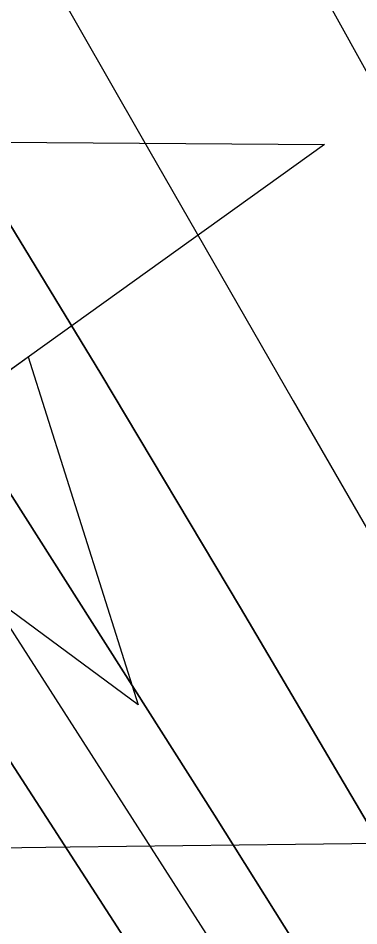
# Model space of a CAD drawing. Extents: x 3694830 to 3732949, y 415201 to 440970.
# Drawn here: x 3714015.7 to 3714078.2, y 432899.3 to 433065.7 of the extents above; entities that cross this region are included whole.
import ezdxf

# ---------------------------------------------------------------- set-up
doc = ezdxf.new("R2010")
doc.units = 0
for name, color, linetype in [('V-CHAN-NAID', 7, 'Continuous'), ('V-GRID-MAJR', 7, 'Continuous'), ('V-RIVR-EDGE', 7, 'Continuous'), ('V-TOPO-DPTH', 7, 'Continuous'), ('V-TOPO-MAJR', 7, 'Continuous'), ('V-TOPO-MINR', 7, 'Continuous')]:
    doc.layers.add(name, color=color, linetype=linetype)

msp = doc.modelspace()

# ---------------------------------------------------------------- linework, layer by layer
at = {"layer": 'V-CHAN-NAID'}
msp.add_lwpolyline([(3713995.431, 433043.045), (3714071.923, 433042.50200000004), (3714009.72, 432997.98)], dxfattribs=at)
msp.add_lwpolyline([(3714009.72, 432997.98), (3714017.5160000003, 433003.561), (3714037.74, 432939.784), (3713983.892, 432979.494), (3713991.6890000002, 432985.074), (3713993.355, 432985.55), (3713994.967, 432986.11), (3713997.125, 432987.02400000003), (3713998.86, 432987.908), (3714000.7260000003, 432989.022), (3714002.465, 432990.234), (3714004.017, 432991.479), (3714005.304, 432992.647), (3714006.688, 432994.067), (3714007.892, 432995.469), (3714009.011, 432996.941)], close=True, dxfattribs=at)
at = {"layer": 'V-GRID-MAJR'}
msp.add_spline([(3698914.333, 432737.11), (3704206.2600000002, 432798.304), (3709498.1780000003, 432860.268), (3714790.0870000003, 432923.001), (3720081.987, 432986.504), (3725373.878, 433050.776), (3730665.759, 433115.819), (3730665.7600000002, 433115.819)], degree=3, dxfattribs=at)
at = {"layer": 'V-RIVR-EDGE'}
msp.add_spline([(3713043.3570858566, 434433.4553886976), (3713056.06338442, 434414.56699574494), (3713056.0443866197, 434406.88401648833), (3713052.7914500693, 434399.6134036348), (3713047.1133094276, 434392.75315741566), (3713042.649270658, 434386.2942788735), (3713043.0136426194, 434370.1185858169), (3713038.116239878, 434351.93405460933), (3713036.0734056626, 434343.44734011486), (3713036.055407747, 434336.16872818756), (3713040.8978168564, 434332.1130562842), (3713051.794737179, 434323.59434549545), (3713062.6956570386, 434316.69310402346), (3713076.8355150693, 434311.40133279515), (3713086.9436984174, 434310.97196836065), (3713095.8507783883, 434315.3980115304), (3713105.9639611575, 434316.99048374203), (3713116.068144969, 434314.9436499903), (3713133.0305752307, 434306.40994093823), (3713147.5538030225, 434292.62545591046), (3713164.0808695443, 434271.55735953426), (3713182.2054076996, 434242.39791703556), (3713202.745151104, 434208.7844346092), (3713246.2518417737, 434141.9558377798), (3713270.815260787, 434100.2450099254), (3713298.6036195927, 434054.48250970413), (3713309.0571771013, 434030.1944729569), (3713330.810022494, 433996.57799087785), (3713345.7066212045, 433970.257118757), (3713361.421953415, 433947.97792016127), (3713375.5268154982, 433928.5332924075), (3713396.8722939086, 433893.7047082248), (3713411.7768916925, 433870.61877473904), (3713447.9919719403, 433798.5514005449), (3713459.251264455, 433773.04826204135), (3713466.8592523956, 433742.7017145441), (3713472.44540369, 433712.3601664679), (3713472.358413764, 433677.1802088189), (3713468.611120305, 433633.5175362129), (3713467.340025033, 433610.0672307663), (3713470.511970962, 433584.58408994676), (3713479.3380603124, 433556.2563794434), (3713491.8224534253, 433535.6026492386), (3713493.8372908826, 433532.76707851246), (3713502.732372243, 433532.3407137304), (3713517.2875963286, 433531.49598324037), (3713528.1895160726, 433524.99910909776), (3713535.4361317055, 433512.04135664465), (3713539.4448090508, 433497.87850127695), (3713551.1044693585, 433470.75689357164), (3713571.62221531, 433428.2473299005), (3713584.9103436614, 433405.5697632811), (3713600.614677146, 433378.84252406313), (3713617.9444790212, 433355.34622394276), (3713630.8492376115, 433341.1613711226), (3713638.0988528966, 433329.41672065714), (3713667.9200470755, 433288.097261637), (3713682.8176456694, 433262.18075684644), (3713698.9273463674, 433235.85688507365), (3713713.834943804, 433213.9840535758), (3713743.658137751, 433173.4733292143), (3713771.0701259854, 433139.0341140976), (3713793.639705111, 433108.65057088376), (3713810.9765061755, 433087.9848420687), (3713825.88110396, 433064.8989085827), (3713836.349659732, 433046.6763817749), (3713854.883564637, 433019.5377760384), (3713877.84051306, 432982.278988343), (3713890.745271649, 432968.0941355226), (3713918.5546280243, 432930.82334921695), (3713947.5940844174, 432900.42380785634), (3713972.614864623, 432880.1434485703), (3713994.4077053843, 432862.701659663), (3714015.792179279, 432843.6434013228), (3714024.6762619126, 432838.76899591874), (3714027.5108327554, 432840.37946604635), (3714031.5455070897, 432836.7301612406), (3714054.935819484, 432811.19702621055), (3714069.0476807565, 432794.5829697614), (3714081.139705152, 432778.78264739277), (3714084.752014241, 432767.8557305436), (3714089.9497963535, 432743.9850596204), (3714090.7225351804, 432729.42583599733), (3714087.8359703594, 432706.7882647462), (3714085.7921362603, 432697.89718292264), (3714089.0070772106, 432689.8018372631), (3714097.063427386, 432677.2464523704), (3714103.1189384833, 432673.18778081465), (3714116.031696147, 432662.2378666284), (3714130.956291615, 432647.2392797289), (3714139.4230084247, 432637.109098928), (3714147.8937247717, 432628.59638744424), (3714162.4249516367, 432618.04684105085), (3714191.8897729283, 432596.1380137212), (3714208.8432042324, 432583.96499870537), (3714219.327758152, 432572.21234916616), (3714227.3771091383, 432556.82639296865), (3714239.0367694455, 432529.7047852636), (3714247.8728576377, 432505.42074805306), (3714257.902050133, 432473.04636460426), (3714259.4735247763, 432454.44146791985), (3714259.464525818, 432450.8021619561), (3714261.8677324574, 432441.495714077), (3714263.0718354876, 432437.85340846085), (3714269.130346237, 432435.0078388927), (3714278.8271630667, 432431.7489030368), (3714288.106614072, 432423.23419178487), (3714293.7407598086, 432412.30227551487), (3714294.5204978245, 432400.5736231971), (3714296.1199692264, 432393.2910117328), (3714303.366584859, 432380.3332592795), (3714315.4416112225, 432357.6586923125), (3714335.968356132, 432318.78843460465), (3714351.6446928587, 432280.7389101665), (3714367.342027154, 432251.1810996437), (3714384.6488316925, 432218.3843509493), (3714402.774369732, 432189.6292757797), (3714414.460027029, 432173.02121863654), (3714421.710642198, 432161.68093550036), (3714427.3367888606, 432147.514080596), (3714436.1698774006, 432122.01694139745), (3714449.0496388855, 432097.72290534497), (3714461.5290325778, 432075.0473384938), (3714474.8221603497, 432054.39160852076), (3714484.0956120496, 432043.4506932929), (3714493.7554331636, 432025.2301662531), (3714503.003887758, 432004.1800677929), (3714527.147941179, 431956.40472988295), (3714539.2179681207, 431931.70832626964), (3714554.9273010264, 431907.0029236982), (3714564.182754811, 431888.78339654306), (3714574.2499429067, 431871.7749716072), (3714580.289455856, 431861.2464227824), (3714591.976113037, 431845.04273296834), (3714599.2267282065, 431833.7024498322), (3714622.5910436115, 431797.65576424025), (3714644.3408893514, 431762.82618017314), (3714687.8465801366, 431695.5932160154), (3714698.720503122, 431677.7740566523), (3714708.7866913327, 431660.3612643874), (3714715.6169410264, 431642.5521038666), (3714730.5035408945, 431612.18755845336), (3714746.2068744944, 431585.0559519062), (3714751.4266540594, 431570.08136222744), (3714752.9851302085, 431546.2196902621), (3714750.0755680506, 431514.28167043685), (3714744.741801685, 431483.1583845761), (3714743.877073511, 431460.51581390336), (3714745.459546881, 431446.35895784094), (3714749.4552257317, 431426.93932719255), (3714757.8949456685, 431405.89122850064), (3714773.969650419, 431365.4145002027), (3714788.4468835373, 431333.02911802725), (3714805.3443213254, 431298.2115325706), (3714821.0596535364, 431275.9323339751), (3714824.6719626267, 431265.0054171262), (3714825.4636992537, 431258.12917275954), (3714829.4883747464, 431250.43619466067), (3714839.16719366, 431239.898646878), (3714868.9673902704, 431190.08747394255), (3714891.527970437, 431156.06462476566), (3714906.013202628, 431126.9141812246), (3714921.70253785, 431094.1214320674), (3714930.1412579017, 431072.6689660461), (3714946.9887014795, 431017.6330141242), (3714956.2181582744, 430988.8999364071), (3714967.4814503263, 430965.01426722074), (3714982.7674181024, 430932.6268852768), (3714994.8234466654, 430902.26933905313), (3715004.868637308, 430876.3648328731), (3715018.9075070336, 430830.2319613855), (3715037.3934174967, 430783.6837238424), (3715052.650388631, 430739.56968934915), (3715069.914198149, 430689.38514549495), (3715079.1376556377, 430658.2258638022), (3715083.143333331, 430642.8499064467), (3715090.365951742, 430620.18733809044), (3715103.2137169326, 430582.95354750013), (3715113.2519083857, 430554.2184700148), (3715131.7268201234, 430503.2221918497), (3715143.3754817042, 430471.6525435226), (3715155.022143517, 430439.27416053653), (3715170.321109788, 430412.1435538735), (3715185.606077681, 430379.3518046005), (3715223.0112625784, 430297.98098217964), (3715228.6604065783, 430293.1145758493), (3715236.345385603, 430293.90431270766), (3715238.7705896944, 430293.4939460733), (3715239.898701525, 430259.1197234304), (3715240.5687170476, 430232.44376329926)], degree=3, dxfattribs=at)
at = {"layer": 'V-TOPO-DPTH'}
for points in [[(3713737.9298246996, 433514.30298359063), (3713768.6862617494, 433456.93645793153), (3713799.3037812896, 433399.49512770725), (3713829.555905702, 433342.48988869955), (3713845.0864430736, 433313.5741843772), (3713860.807964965, 433284.7639378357), (3713876.815963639, 433256.1118779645), (3713893.0149468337, 433227.5652758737), (3713915.8248299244, 433187.8314601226), (3713920.8080357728, 433179.25833121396), (3713925.8524156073, 433170.7217974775), (3713930.988556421, 433162.24015649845), (3713936.1858712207, 433153.7951106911), (3713978.5713133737, 433085.7483376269), (3714004.8273564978, 433043.1987777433), (3714030.8435913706, 433000.5044664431), (3714056.500113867, 432957.59302801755), (3714081.9168281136, 432914.5368381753), (3714303.1768412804, 432536.09634688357), (3714313.3532668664, 432518.4134034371), (3714323.3665054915, 432500.6399923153), (3714333.1349636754, 432482.73087968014), (3714342.740234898, 432464.73129936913), (3714655.432643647, 431868.9640888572)], [(3714655.432643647, 431868.9640888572), (3714342.740234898, 432464.73129936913), (3714333.1349636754, 432482.73087968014), (3714323.3665054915, 432500.6399923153), (3714313.3532668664, 432518.4134034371), (3714303.1768412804, 432536.09634688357), (3714081.9168281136, 432914.5368381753), (3714056.500113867, 432957.59302801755), (3714030.8435913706, 433000.5044664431), (3714004.8273564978, 433043.1987777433), (3713978.5713133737, 433085.7483376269), (3713936.1858712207, 433153.7951106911), (3713930.988556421, 433162.24015649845), (3713925.8524156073, 433170.7217974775), (3713920.8080357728, 433179.25833121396), (3713915.8248299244, 433187.8314601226), (3713893.0149468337, 433227.5652758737), (3713876.815963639, 433256.1118779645), (3713860.807964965, 433284.7639378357), (3713845.0864430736, 433313.5741843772), (3713829.555905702, 433342.48988869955), (3713799.3037812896, 433399.49512770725), (3713768.6862617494, 433456.93645793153), (3713737.9298246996, 433514.30298359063)], [(3714354.8720698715, 432371.4147493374), (3714335.475852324, 432409.42834199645), (3714300.6222955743, 432477.0415694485), (3714298.4569293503, 432481.14882681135), (3714296.241694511, 432485.22840721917), (3714293.951656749, 432489.2664721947), (3714291.611750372, 432493.2768602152), (3714266.1860811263, 432535.9458611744), (3714250.957723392, 432561.18415091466), (3714235.54516977, 432586.30803994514), (3714219.8563223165, 432611.2603279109), (3714203.9832789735, 432636.09821516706), (3713920.3042995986, 433074.6429233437), (3713899.7907783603, 433106.9244868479), (3713879.6292589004, 433139.42052154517), (3713859.9957421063, 433172.23826303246), (3713840.7142270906, 433205.2704757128), (3713706.0857480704, 433440.2529621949), (3713667.2531864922, 433508.09087539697)], [(3714354.8720698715, 432371.4147493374), (3714335.475852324, 432409.42834199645), (3714300.6222955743, 432477.0415694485), (3714298.4569293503, 432481.14882681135), (3714296.241694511, 432485.22840721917), (3714293.951656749, 432489.2664721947), (3714291.611750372, 432493.2768602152), (3714266.1860811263, 432535.9458611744), (3714250.957723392, 432561.18415091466), (3714235.54516977, 432586.30803994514), (3714219.8563223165, 432611.2603279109), (3714203.9832789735, 432636.09821516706), (3713920.3042995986, 433074.6429233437), (3713899.7907783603, 433106.9244868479), (3713879.6292589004, 433139.42052154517), (3713859.9957421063, 433172.23826303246), (3713840.7142270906, 433205.2704757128), (3713706.0857480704, 433440.2529621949), (3713667.2531864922, 433508.09087539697)], [(3713780.6755658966, 433504.066765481), (3713913.525070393, 433264.3789242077), (3713934.175799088, 433227.2933787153), (3713954.923756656, 433190.2625616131), (3713975.8175575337, 433153.3138370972), (3713996.8085872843, 433116.4198409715), (3714010.3284831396, 433092.7657813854), (3714038.20359806, 433044.1153141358), (3714066.1469962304, 432995.5041943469), (3714094.1928192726, 432946.95209574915), (3714122.306925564, 432898.4393446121), (3714312.640134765, 432570.80340966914), (3714329.191361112, 432542.0743522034), (3714345.6037540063, 432513.26685961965), (3714361.8078967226, 432484.34171435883)], [(3713780.6755658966, 433504.066765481), (3713913.525070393, 433264.3789242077), (3713934.175799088, 433227.2933787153), (3713954.923756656, 433190.2625616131), (3713975.8175575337, 433153.3138370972), (3713996.8085872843, 433116.4198409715), (3714010.3284831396, 433092.7657813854), (3714038.20359806, 433044.1153141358), (3714066.1469962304, 432995.5041943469), (3714094.1928192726, 432946.95209574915), (3714122.306925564, 432898.4393446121), (3714312.640134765, 432570.80340966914), (3714329.191361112, 432542.0743522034), (3714345.6037540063, 432513.26685961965), (3714361.8078967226, 432484.34171435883)], [(3713705.734758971, 433500.95035183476), (3713744.437148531, 433431.37804482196), (3713783.564763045, 433362.0439937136), (3713822.9758608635, 433292.8687798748), (3713878.248415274, 433196.5399937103), (3713890.3757511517, 433175.73283629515), (3713902.6895200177, 433155.0383309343), (3713915.2829383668, 433134.51280365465), (3713928.062789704, 433114.09992842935), (3714051.699925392, 432919.56506706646), (3714095.9309164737, 432849.20261677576), (3714139.6936410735, 432778.553306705), (3714182.7539659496, 432707.47370696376), (3714225.3460243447, 432636.10724744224), (3714297.239219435, 432514.27630757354), (3714303.4446820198, 432503.5609839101), (3714309.531926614, 432492.7801804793), (3714315.441844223, 432481.9011573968), (3714321.2335438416, 432470.9566545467), (3714459.287104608, 432204.8306478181)], [(3714459.287104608, 432204.8306478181), (3714321.2335438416, 432470.9566545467), (3714315.441844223, 432481.9011573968), (3714309.531926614, 432492.7801804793), (3714303.4446820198, 432503.5609839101), (3714297.239219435, 432514.27630757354), (3714225.3460243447, 432636.10724744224), (3714182.7539659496, 432707.47370696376), (3714139.6936410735, 432778.553306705), (3714095.9309164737, 432849.20261677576), (3714051.699925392, 432919.56506706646), (3713928.062789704, 433114.09992842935), (3713915.2829383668, 433134.51280365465), (3713902.6895200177, 433155.0383309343), (3713890.3757511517, 433175.73283629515), (3713878.248415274, 433196.5399937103), (3713822.9758608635, 433292.8687798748), (3713783.564763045, 433362.0439937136), (3713744.437148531, 433431.37804482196), (3713705.734758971, 433500.95035183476)]]:
    msp.add_lwpolyline(points, dxfattribs=at)
at = {"layer": 'V-TOPO-MAJR'}
msp.add_lwpolyline([(3713806.373488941, 433524.44865111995), (3713844.2288059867, 433463.0101610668), (3713881.491327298, 433401.21034234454), (3713918.3586514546, 433339.1696378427), (3713961.41363105, 433265.9161997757), (3713976.361153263, 433240.2667613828), (3713991.1808908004, 433214.5443324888), (3714005.8089513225, 433188.7124178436), (3714020.309227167, 433162.8075126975), (3714341.687172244, 432583.62017634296), (3714346.800680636, 432574.4285628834), (3714351.9277098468, 432565.24451707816), (3714357.075020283, 432556.07182275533)], dxfattribs=at)
at = {"layer": 'V-TOPO-MINR'}
for points in [[(3713737.9298246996, 433514.30298359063), (3713768.6862617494, 433456.93645793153), (3713799.3037812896, 433399.49512770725), (3713829.555905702, 433342.48988869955), (3713845.0864430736, 433313.5741843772), (3713860.807964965, 433284.7639378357), (3713876.815963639, 433256.1118779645), (3713893.0149468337, 433227.5652758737), (3713915.8248299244, 433187.8314601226), (3713920.8080357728, 433179.25833121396), (3713925.8524156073, 433170.7217974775), (3713930.988556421, 433162.24015649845), (3713936.1858712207, 433153.7951106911), (3713978.5713133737, 433085.7483376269), (3714004.8273564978, 433043.1987777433), (3714030.8435913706, 433000.5044664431), (3714056.500113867, 432957.59302801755), (3714081.9168281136, 432914.5368381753), (3714303.1768412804, 432536.09634688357), (3714313.3532668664, 432518.4134034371), (3714323.3665054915, 432500.6399923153), (3714333.1349636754, 432482.73087968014), (3714342.740234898, 432464.73129936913), (3714655.432643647, 431868.9640888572)], [(3713667.2531864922, 433508.09087539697), (3713706.0857480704, 433440.2529621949), (3713840.7142270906, 433205.2704757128), (3713859.9957421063, 433172.23826303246), (3713879.6292589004, 433139.42052154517), (3713899.7907783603, 433106.9244868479), (3713920.3042995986, 433074.6429233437), (3714203.9832789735, 432636.09821516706), (3714219.8563223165, 432611.2603279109), (3714235.54516977, 432586.30803994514), (3714250.957723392, 432561.18415091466), (3714266.1860811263, 432535.9458611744), (3714291.611750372, 432493.2768602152), (3714293.951656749, 432489.2664721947), (3714296.241694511, 432485.22840721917), (3714298.4569293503, 432481.14882681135), (3714300.6222955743, 432477.0415694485), (3714335.475852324, 432409.42834199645), (3714354.8720698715, 432371.4147493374)], [(3713686.370708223, 433503.8291835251), (3713736.5287405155, 433415.64377407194), (3713786.860753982, 433327.5569813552), (3713859.478357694, 433200.9029221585), (3713875.1811227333, 433173.98236188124), (3713891.1486064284, 433147.22244494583), (3713907.513168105, 433120.7034930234), (3713924.1424484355, 433094.3451844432), (3714129.9506127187, 432773.4531431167), (3714159.661019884, 432726.5904905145), (3714189.041405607, 432679.5242233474), (3714217.9267591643, 432632.15253433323), (3714246.482091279, 432584.5772307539), (3714294.4102412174, 432503.7683691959), (3714298.68896751, 432496.4087326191), (3714302.881152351, 432489.0011111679), (3714306.943525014, 432481.5215124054), (3714310.9193562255, 432473.9939287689), (3714376.6620815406, 432346.8482235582)], [(3713780.6755658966, 433504.066765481), (3713913.525070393, 433264.3789242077), (3713934.175799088, 433227.2933787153), (3713954.923756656, 433190.2625616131), (3713975.8175575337, 433153.3138370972), (3713996.8085872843, 433116.4198409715), (3714010.3284831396, 433092.7657813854), (3714038.20359806, 433044.1153141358), (3714066.1469962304, 432995.5041943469), (3714094.1928192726, 432946.95209574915), (3714122.306925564, 432898.4393446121), (3714312.640134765, 432570.80340966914), (3714329.191361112, 432542.0743522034), (3714345.6037540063, 432513.26685961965), (3714361.8078967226, 432484.34171435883)], [(3713705.734758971, 433500.95035183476), (3713744.437148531, 433431.37804482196), (3713783.564763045, 433362.0439937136), (3713822.9758608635, 433292.8687798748), (3713878.248415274, 433196.5399937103), (3713890.3757511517, 433175.73283629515), (3713902.6895200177, 433155.0383309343), (3713915.2829383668, 433134.51280365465), (3713928.062789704, 433114.09992842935), (3714051.699925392, 432919.56506706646), (3714095.9309164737, 432849.20261677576), (3714139.6936410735, 432778.553306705), (3714182.7539659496, 432707.47370696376), (3714225.3460243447, 432636.10724744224), (3714297.239219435, 432514.27630757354), (3714303.4446820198, 432503.5609839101), (3714309.531926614, 432492.7801804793), (3714315.441844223, 432481.9011573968), (3714321.2335438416, 432470.9566545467), (3714459.287104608, 432204.8306478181)]]:
    msp.add_lwpolyline(points, dxfattribs=at)

doc.saveas('drawing.dxf')
